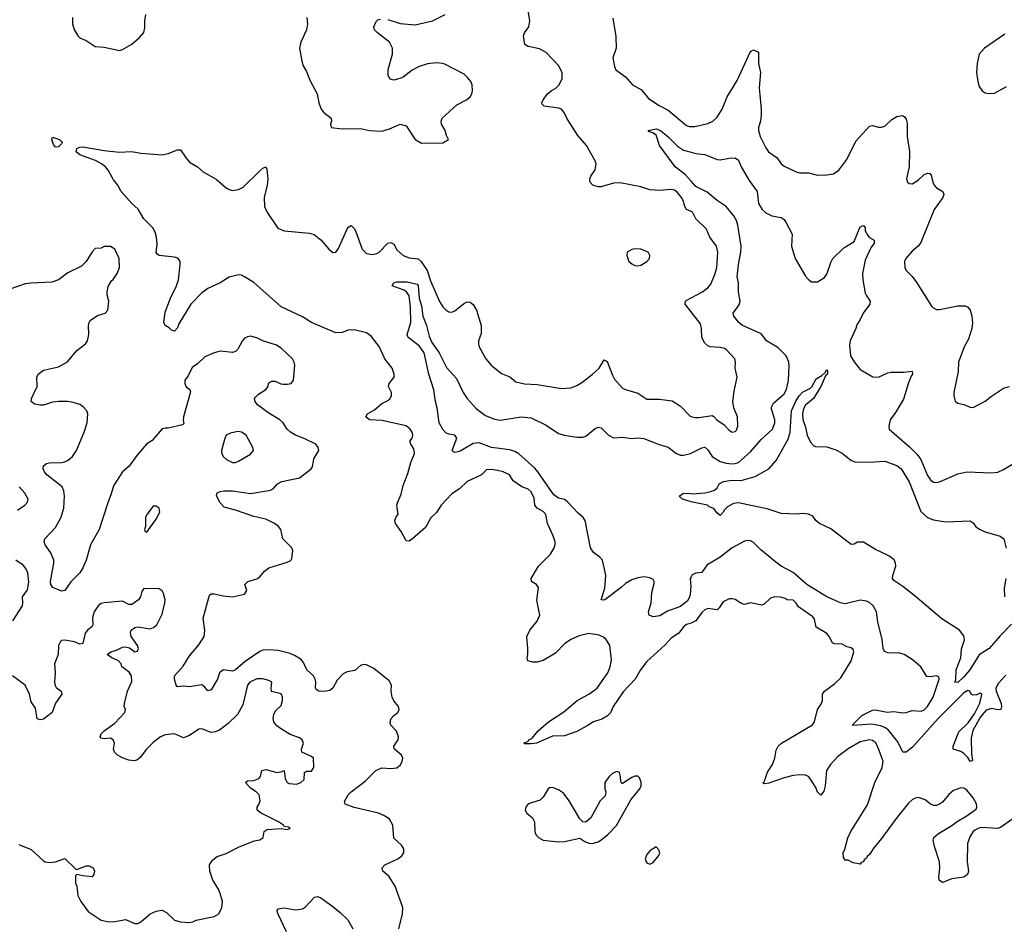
# Model space of a CAD drawing. Header units: inches. Extents: x 1384664 to 1536621, y 460766 to 646467.
# Tile 431 of 488: x 1475595 to 1482055, y 583141 to 589097. Entities that reach past the tile are written whole.
import ezdxf

# ---------------------------------------------------------------- set-up
doc = ezdxf.new("R2010")
doc.units = ezdxf.units.IN
doc.header["$MEASUREMENT"] = 0
doc.layers.add('B4578', color=7, linetype='Continuous')
doc.layers.add('B4588', color=7, linetype='Continuous')

msp = doc.modelspace()

# ---------------------------------------------------------------- linework, layer by layer
at = {"layer": 'B4578', "color": 5}
for points, elevation in [([(1480000, 587837.4), (1479970, 587851.2), (1479958.4, 587870), (1479948.7, 587910), (1479937.8, 587930), (1479910, 587963.5), (1479890, 587976.8), (1479870, 587981.6), (1479790, 587976.1), (1479730, 587980.3), (1479670, 587999), (1479534.3, 588025.7), (1479490, 588023.2), (1479410, 587999.9), (1479390, 587998.8), (1479355.1, 588010), (1479337.7, 588030), (1479335, 588050), (1479342.2, 588070), (1479369.8, 588110.2), (1479377.2, 588150), (1479370.9, 588170), (1479313.6, 588270), (1479257.5, 588337.5), (1479186.4, 588446.4), (1479167.8, 588487.8), (1479150, 588509.7), (1479130, 588516.5), (1479035.3, 588530), (1479023.1, 588543.1), (1479021.3, 588550), (1479029.8, 588570), (1479058.4, 588610), (1479081.5, 588630), (1479112.3, 588647.7), (1479134, 588670), (1479153, 588710), (1479153.6, 588750), (1479130, 588795.1), (1479050, 588882.2), (1479004.5, 588904.5), (1478930, 588920.2), (1478910, 588933.7), (1478899.6, 588990), (1478907.3, 589010), (1478935, 589050), (1478941.6, 589090), (1478928.2, 589170)], 680), ([(1475940.3, 589110), (1475942, 589070), (1475952.1, 589032.1), (1475976.3, 588990), (1475990, 588978), (1476030, 588960.3), (1476090, 588920.3), (1476150, 588915.3), (1476250, 588894.9), (1476270, 588900.4), (1476330, 588934.9), (1476380.9, 588979.1), (1476408.5, 589011.5), (1476416.2, 589043.8), (1476416.1, 589090), (1476422.4, 589130)], 720), ([(1477479.5, 589110), (1477483.6, 589070), (1477475.9, 589030), (1477440.2, 588950), (1477431.4, 588910), (1477445.1, 588825.1), (1477454.7, 588794.7), (1477476.7, 588756.7), (1477499.2, 588699.2), (1477545.8, 588610), (1477556.9, 588550), (1477572.8, 588510), (1477590, 588487.4), (1477638, 588450), (1477641.6, 588430), (1477634, 588410), (1477638, 588390), (1477710, 588379.5), (1477830, 588383.1), (1477889.4, 588369.4), (1477970, 588364.6), (1478020.8, 588379.2), (1478090.5, 588410.5), (1478130, 588401), (1478190, 588311), (1478230, 588287.3), (1478371.6, 588288.4), (1478408, 588310), (1478395.5, 588335.5), (1478386.6, 588370), (1478362.7, 588410), (1478359.3, 588430), (1478366.6, 588450), (1478462, 588538), (1478526, 588570), (1478549.7, 588590), (1478560.5, 588610), (1478564.7, 588630), (1478562.4, 588670), (1478554, 588690), (1478535.2, 588715.2), (1478510, 588738.4), (1478384, 588804), (1478369, 588810), (1478330, 588813.9), (1478270, 588806), (1478216.4, 588790), (1478170, 588765.8), (1478110, 588719.8), (1478089.6, 588709.6), (1478050, 588700.5), (1478025.4, 588705.4), (1478011.3, 588731.3), (1478012.4, 588770), (1478040.3, 588870), (1478041.8, 588910), (1478020.9, 588950), (1477941.6, 589010), (1477922.9, 589030), (1477918, 589050), (1477934.5, 589085.5), (1477945.1, 589094.9), (1477961, 589099)], 720), ([(1478010, 589096.9), (1478092, 589072), (1478190, 589063.5), (1478303.7, 589090), (1478386.6, 589130)], 720), ([(1479486.2, 589106.2), (1479506.2, 588986.2), (1479508.1, 588910), (1479486.7, 588846.7), (1479497.3, 588790), (1479507.1, 588767.1), (1479570, 588722.6), (1479614.6, 588670), (1479675.2, 588635.2), (1479719.4, 588579.4), (1479790, 588533.4), (1479850, 588503.8), (1479970, 588402), (1479990, 588396.2), (1480000, 588396.2)], 680), ([(1480000, 588036.4), (1479960.5, 588080.5), (1479895.6, 588130), (1479792.7, 588270), (1479770, 588339), (1479752.3, 588352.3), (1479722, 588362), (1479719, 588370), (1479770, 588379.5), (1479798.7, 588370), (1479850, 588327.6), (1479910, 588266.5), (1479950, 588239.6), (1480000, 588226.5)], 660), ([(1480000, 585136.9), (1479970, 585127), (1479950, 585111.9), (1479920.3, 585070), (1479870, 585038.5), (1479830, 584995.1), (1479710, 584885.7), (1479667.6, 584830), (1479632.6, 584770), (1479553.2, 584686.8), (1479489.6, 584590.4), (1479470, 584548.3), (1479451.4, 584528.6), (1479414.4, 584505.6), (1479358.7, 584490), (1479318, 584462), (1479250, 584424.6), (1479170, 584396.8), (1479090, 584394.5), (1478984.7, 584350), (1478950, 584343.6), (1478910, 584344.5), (1478902.7, 584350), (1478930, 584361), (1478936, 584370), (1478957.2, 584382.8), (1478996, 584430), (1479065.1, 584490), (1479164.5, 584555.5), (1479251.3, 584628.7), (1479330, 584671.5), (1479384.1, 584710), (1479453.5, 584810), (1479469.8, 584850), (1479477.2, 584897.2), (1479467.6, 584990), (1479442.9, 585030), (1479425.6, 585045.6), (1479397.5, 585057.5), (1479330, 585067.6), (1479265.9, 585054.1), (1479210.1, 585029.9), (1479170, 585001.4), (1479110, 584940.3), (1479030, 584891.2), (1478990, 584880.7), (1478961.5, 584881.5), (1478929.2, 584890), (1478924, 584910), (1478928.7, 584930), (1478929, 584971), (1478922, 585050), (1478941.6, 585090), (1478990, 585150.5), (1479006.9, 585190), (1478987.1, 585287.1), (1478998, 585370), (1478985.1, 585390), (1478952, 585410), (1478951.2, 585430), (1478999.3, 585510), (1479076.8, 585590), (1479101.6, 585630), (1479108.1, 585651.9), (1479107.6, 585670), (1479094.8, 585710), (1479056.7, 585790), (1479045.8, 585850), (1479028.7, 585870), (1478989.8, 585890), (1478975.2, 585910), (1478970, 585957), (1478950, 585997.6), (1478930, 586015.7), (1478890, 586030.7), (1478831.5, 586070), (1478809.3, 586110), (1478766, 586130), (1478730, 586138.8), (1478690, 586145.4), (1478657.5, 586142.5), (1478624.9, 586110), (1478530, 586066.2), (1478481.3, 586018.7), (1478430, 585986.2), (1478360.9, 585910), (1478330, 585863.5), (1478291.3, 585828.7), (1478256.3, 585763.7), (1478171.1, 585688.9), (1478150, 585674.6), (1478130, 585675.9), (1478097.9, 585737.9), (1478059.8, 585790), (1478056.8, 585810), (1478065.9, 585834.1), (1478078.4, 585850), (1478069.2, 585910), (1478073.3, 585926.7), (1478097.5, 585982.5), (1478110, 586040.7), (1478141.6, 586118.4), (1478161.2, 586190), (1478184.2, 586250), (1478181, 586281), (1478161.3, 586310), (1478155.1, 586330), (1478168.8, 586351.2), (1478174.4, 586370), (1478170.7, 586390), (1478157.2, 586410), (1478130, 586432), (1477970, 586466.6), (1477890, 586469.8), (1477865.6, 586490), (1477877, 586510), (1477922.8, 586537.2), (1477970, 586577.6), (1478010, 586597), (1478025.6, 586610), (1478034.7, 586630), (1478033.3, 586650), (1478014.7, 586690), (1478019.7, 586710), (1478051.5, 586750), (1478052.2, 586770), (1478039.4, 586810), (1477989.9, 586870), (1477952.8, 586952.8), (1477900.6, 587020.6), (1477870, 587041.3), (1477790, 587060.8), (1477750, 587059.8), (1477710, 587044.4), (1477670, 587042), (1477510, 587109.4), (1477450, 587145.8), (1477310, 587211.9), (1477130.9, 587370.9), (1477070, 587409.9), (1477050, 587419.2), (1477030, 587421.2), (1476970, 587407), (1476910, 587369.8), (1476830, 587332.1), (1476790, 587303.5), (1476717.2, 587230), (1476639.2, 587100.8), (1476630, 587074.5), (1476610, 587053.6), (1476590, 587059.3), (1476575.4, 587075.4), (1476549.6, 587090), (1476540.5, 587110), (1476550, 587177.3), (1476583.4, 587270), (1476624.2, 587350), (1476636, 587390), (1476647.4, 587490), (1476647, 587510), (1476641.7, 587521.7), (1476632.1, 587532.1), (1476610, 587539.1), (1476509.8, 587549.8), (1476496.9, 587556.9), (1476489.8, 587569.8), (1476495.8, 587624.2), (1476492.5, 587670), (1476482.9, 587702.9), (1476468.3, 587730), (1476410, 587789.2), (1476372.2, 587852.2), (1476330.8, 587890), (1476259.7, 587970), (1476239.3, 588010), (1476210, 588045.1), (1476176.1, 588110), (1476158.7, 588130), (1476130.9, 588150.9), (1476091.8, 588171.8), (1475988.8, 588210), (1475966.3, 588230), (1475970, 588251.7), (1475990, 588260.1), (1476010, 588261.7), (1476150, 588237.3), (1476250, 588228.1), (1476330, 588231.8), (1476390, 588219.7), (1476529.8, 588210.2), (1476570, 588218), (1476630, 588242.3), (1476650, 588243.1), (1476687.5, 588187.5), (1476710, 588162.3), (1476762.4, 588130), (1476798.7, 588098.7), (1476883, 588050), (1476950, 587992.7), (1476970, 587981.3), (1476990, 587976.5), (1477030, 587982.4), (1477061.8, 587998.2), (1477170, 588105.7), (1477190, 588122.4), (1477210, 588130.7), (1477215.8, 588115.8), (1477222, 588050), (1477217.7, 588010), (1477197.8, 587930), (1477200.7, 587870), (1477215.8, 587835.8), (1477289.3, 587729.3), (1477330, 587711.4), (1477495.3, 587695.2), (1477527.3, 587687.3), (1477571.4, 587651.4), (1477623.8, 587590), (1477650, 587568.4), (1477670, 587570.4), (1477684.7, 587590), (1477747.9, 587732), (1477770, 587745.5), (1477790, 587726), (1477799, 587710), (1477841.5, 587590), (1477870, 587562.7), (1477910, 587556.5), (1477937.6, 587562.4), (1477952.4, 587570), (1478009.9, 587630.1), (1478030, 587635.2), (1478050, 587622.6), (1478070, 587585.2), (1478110.2, 587550), (1478150, 587533), (1478210, 587528.3), (1478229, 587509), (1478267.5, 587450), (1478290, 587381.8), (1478350, 587246.4), (1478370, 587212.2), (1478390, 587192.2), (1478410, 587178.4), (1478430, 587177.6), (1478450, 587185.3), (1478507.5, 587232.5), (1478530, 587245.3), (1478550, 587243.7), (1478570, 587227.2), (1478591.7, 587190), (1478621.5, 587090), (1478622, 587038), (1478606, 586990), (1478604.2, 586970), (1478610.3, 586950), (1478652.2, 586870), (1478688.2, 586830), (1478755.8, 586775.8), (1478810, 586751.8), (1478850, 586719.3), (1478906.8, 586706.8), (1478990, 586702), (1479150, 586677.1), (1479210, 586680.5), (1479250, 586695.6), (1479284, 586716), (1479351, 586769), (1479395.9, 586810), (1479430, 586864.4), (1479450, 586854.4), (1479483.5, 586763.5), (1479497.9, 586737.9), (1479550, 586678.4), (1479570, 586668.7), (1479650, 586646.3), (1479710, 586606.7), (1479790, 586606), (1479875.9, 586595.9), (1479930, 586561.1), (1479994.5, 586494.5), (1480000, 586493.1)], 680), ([(1478081.6, 583130), (1478106.3, 583230), (1478109.6, 583270), (1478058.9, 583410), (1478016.4, 583476.4), (1477977.2, 583510), (1477974, 583530), (1477989.6, 583550.4), (1478075.3, 583590), (1478102, 583610), (1478115.3, 583630), (1478114.6, 583654.6), (1478100.4, 583680.4), (1478050, 583726), (1478042.7, 583810), (1478020.7, 583850), (1477992, 583870), (1477949.9, 583889.9), (1477790, 583926.1), (1477730, 583948.4), (1477726.2, 583966.2), (1477750, 584010.5), (1477769.5, 584030), (1477861.1, 584098.9), (1477932.3, 584170), (1477970, 584186), (1478030, 584182.6), (1478070, 584187), (1478093.6, 584206.4), (1478105.1, 584230), (1478109.6, 584250), (1478100.7, 584270), (1478051.8, 584311.8), (1478049.4, 584330), (1478078, 584370), (1478080.5, 584390), (1478067.2, 584427.2), (1478027.3, 584470), (1478024.5, 584490), (1478032.7, 584510), (1478050, 584530.8), (1478075.3, 584550), (1478085.2, 584570), (1478079.3, 584590), (1478050, 584626.6), (1478038.9, 584650), (1478032.6, 584690), (1478033.3, 584730), (1478018.9, 584758.9), (1477919, 584839), (1477870, 584862.7), (1477850, 584865.2), (1477830, 584859.3), (1477794.5, 584825.5), (1477743.1, 584816.9), (1477716.7, 584803.3), (1477676.8, 584763.2), (1477650, 584709.3), (1477630, 584694), (1477591.6, 584688.4), (1477558, 584690), (1477540.5, 584700.5), (1477535.1, 584710), (1477537, 584750), (1477533.6, 584770), (1477523, 584790), (1477479.7, 584830), (1477457.3, 584877.3), (1477439.1, 584899.1), (1477403, 584923), (1477370, 584937.1), (1477290, 584956.8), (1477230, 584961.6), (1477190, 584958.5), (1477169.5, 584950.5), (1477074.4, 584885.6), (1477010, 584829.8), (1476990, 584821.6), (1476930, 584829.6), (1476906.2, 584810), (1476893.1, 584770), (1476850, 584698.4), (1476830, 584692), (1476810, 584716.2), (1476790, 584731.1), (1476710, 584719.7), (1476670, 584723.5), (1476630, 584718), (1476620.7, 584730), (1476609.7, 584770), (1476609.8, 584790.2), (1476666.7, 584853.3), (1476710, 584923.1), (1476770, 584994.4), (1476804.1, 585050), (1476808.9, 585091.1), (1476798.9, 585170), (1476839.3, 585320.7), (1476851.5, 585328.5), (1476871.1, 585328.9), (1476930, 585315.2), (1476990, 585309.4), (1477070, 585326.9), (1477085.1, 585350), (1477071.8, 585390), (1477090.9, 585409.1), (1477150, 585427.5), (1477170, 585439.7), (1477202, 585478), (1477230, 585499.7), (1477350, 585536), (1477372.7, 585547.3), (1477379.7, 585560.2), (1477387.2, 585610), (1477380.9, 585630), (1477320.4, 585690), (1477307.2, 585750), (1477293.7, 585770), (1477267.1, 585790), (1477210, 585819.9), (1477130, 585837.3), (1477010, 585877.9), (1476937, 585897), (1476910, 585926), (1476887.1, 585972.9), (1476890, 585992.4), (1476910, 586001.5), (1476935.2, 586004.8), (1476990, 586004.8), (1477110, 585988.1), (1477239.3, 586010), (1477259.1, 586020.9), (1477286.6, 586050), (1477314.3, 586065.7), (1477430.9, 586089.1), (1477507.6, 586150), (1477516.8, 586163.2), (1477525.7, 586214.3), (1477556.4, 586270), (1477553.6, 586290), (1477538.5, 586310), (1477466.1, 586346.1), (1477405.1, 586370), (1477372, 586390), (1477349.3, 586410), (1477323.6, 586450), (1477302, 586470), (1477230, 586513.7), (1477155.3, 586570), (1477139.8, 586590), (1477136.4, 586610), (1477141.3, 586618.7), (1477161.1, 586638.9), (1477209.6, 586670), (1477225.1, 586690), (1477228.2, 586711.8), (1477240.1, 586719.9), (1477250, 586724.9), (1477270, 586724.9), (1477307.1, 586707.1), (1477324.9, 586704.9), (1477350, 586704), (1477375.1, 586710), (1477391.1, 586730), (1477399.3, 586830), (1477396, 586850), (1477383.7, 586870), (1477310, 586941.3), (1477279.7, 586959.7), (1477189.9, 586989.9), (1477150, 587009.8), (1477110, 587019.8), (1477090, 587016.4), (1477070, 587006.3), (1477053.4, 586986.6), (1477026.1, 586933.9), (1477010, 586918.2), (1476990, 586911.7), (1476910, 586920.7), (1476870, 586909.8), (1476810, 586883.7), (1476762.1, 586837.9), (1476725.7, 586814.3), (1476700.2, 586759.8), (1476678.3, 586730), (1476678, 586710), (1476687.6, 586687.6), (1476710.5, 586670.5), (1476714.6, 586654.6), (1476670.6, 586490), (1476667.5, 586467.5), (1476672.7, 586447.3), (1476662, 586438), (1476570, 586416.2), (1476550, 586417), (1476530, 586411.3), (1476464.2, 586335.8), (1476426.7, 586310), (1476363, 586237), (1476313, 586167), (1476270, 586128.8), (1476210, 586037.7), (1476195.6, 585984.4), (1476170, 585919.7), (1476115.3, 585750), (1476059.2, 585650), (1476030, 585549.6), (1476010, 585500.5), (1475990, 585466), (1475931.3, 585408.7), (1475890, 585349.7), (1475870, 585345.7), (1475811.5, 585370), (1475799, 585390), (1475797.6, 585410), (1475818.9, 585530), (1475818.8, 585550), (1475798.6, 585598.6), (1475761.7, 585650), (1475755.4, 585670), (1475758.9, 585690), (1475830, 585764.6), (1475868, 585832), (1475884.7, 585890), (1475889.9, 585970), (1475884.9, 586004.9), (1475872.9, 586030), (1475773.6, 586110), (1475756.8, 586130), (1475748.7, 586150), (1475751, 586169), (1475770, 586183.2), (1475790.6, 586189.4), (1475870, 586190.1), (1475890, 586194.8), (1475913.3, 586206.7), (1475940.8, 586230), (1475967.2, 586270), (1476018, 586390), (1476037, 586450), (1476041.5, 586510), (1476035.1, 586530), (1476014.4, 586554.4), (1475990, 586570.8), (1475945.3, 586585.3), (1475910, 586591.2), (1475850, 586592), (1475810, 586586.5), (1475750, 586567.9), (1475730, 586566), (1475692.7, 586572.7), (1475669.6, 586590), (1475672.4, 586610), (1475709.8, 586690), (1475707.3, 586750), (1475715.7, 586770), (1475750, 586796), (1475850, 586818.3), (1475909, 586851), (1475970, 586925.7), (1476027, 586970), (1476040.5, 586990), (1476047.8, 587030), (1476045.4, 587090), (1476049.7, 587110), (1476057.8, 587122.2), (1476104.7, 587155.2), (1476155.3, 587170), (1476174, 587190), (1476179, 587250), (1476169, 587290), (1476169, 587310), (1476175.3, 587344.7), (1476196.4, 587383.6), (1476208.4, 587391.6), (1476235.3, 587430), (1476248.7, 587470), (1476248.4, 587528.4), (1476218, 587590), (1476190, 587608), (1476150, 587608), (1476130, 587598), (1476090, 587595.3), (1476070, 587573.2), (1476030.4, 587509.6), (1475999.9, 587480.1), (1475910, 587435.1), (1475850.3, 587389.7), (1475805.7, 587374.3), (1475670, 587368.4), (1475630, 587362.6), (1475530, 587328)], 720), ([(1480000, 585441.4), (1479994.2, 585430), (1479997.4, 585377.4), (1479994.3, 585325.7), (1479990, 585306.6), (1479976.1, 585283.9), (1479930, 585246.7), (1479845.9, 585214.1), (1479794.6, 585185.4), (1479750, 585178.7), (1479724.5, 585190), (1479720.6, 585210), (1479737.6, 585270), (1479743.3, 585336.7), (1479757.7, 585397.7), (1479757.6, 585410), (1479750, 585422.7), (1479730, 585433.6), (1479690, 585439.7), (1479650, 585433.7), (1479610, 585421), (1479570, 585397.7), (1479541.3, 585370), (1479434, 585290), (1479426.7, 585286.7), (1479410, 585289.3), (1479434.8, 585365.2), (1479440.7, 585450), (1479437, 585470), (1479418, 585550), (1479400.5, 585570), (1479359.7, 585599.7), (1479339.3, 585630), (1479304.2, 585810), (1479291.2, 585830), (1479258, 585858), (1479190, 585933.5), (1479170, 585947.4), (1479130, 585956), (1479098.7, 585978.7), (1478995.4, 586130), (1478974.2, 586154.2), (1478870, 586248.4), (1478843.3, 586263.3), (1478810, 586274.9), (1478690, 586289.4), (1478610, 586319.6), (1478570, 586316.3), (1478490, 586266.8), (1478470, 586259.7), (1478450, 586256), (1478440.1, 586260.1), (1478433.2, 586270), (1478462, 586350), (1478449.5, 586369.5), (1478410, 586375.8), (1478390, 586385.1), (1478370, 586408.2), (1478347.1, 586450), (1478334, 586550), (1478322.9, 586590), (1478311.5, 586668.5), (1478278.5, 586770), (1478249, 586910), (1478216.1, 586956.1), (1478143.5, 587010), (1478136.2, 587030), (1478161.2, 587110), (1478159.1, 587210), (1478150, 587284), (1478132, 587310), (1478110, 587323.6), (1478039, 587350), (1478048.7, 587370), (1478070, 587375.5), (1478136, 587376), (1478202, 587362), (1478210, 587352), (1478216, 587270), (1478230, 587218.8), (1478240.2, 587150), (1478262.9, 587090), (1478280.4, 587020.4), (1478298.5, 586978.5), (1478346, 586910), (1478394.7, 586814.7), (1478461.2, 586741.2), (1478504, 586650), (1478531.6, 586610), (1478590, 586545.3), (1478650, 586499.5), (1478710, 586474.3), (1478750, 586469), (1478886, 586490), (1478950, 586483.1), (1479050, 586435.8), (1479130, 586380.7), (1479170, 586369.1), (1479250, 586358), (1479290, 586357.3), (1479310, 586363.6), (1479370, 586413.7), (1479390, 586422.4), (1479410, 586419.3), (1479458.4, 586370), (1479490, 586353.6), (1479550, 586356.5), (1479610, 586349.2), (1479650, 586353), (1479690, 586349.3), (1479790, 586309), (1479850, 586292.4), (1479903.8, 586250), (1479930, 586239.7), (1479950, 586238.4), (1479990, 586247.1), (1480000, 586252.2)], 660), ([(1480000, 587180.1), (1479961.7, 587230), (1479962.4, 587250), (1479966.6, 587253.4), (1480000, 587271)], 680), ([(1475581.4, 585878.5), (1475629.2, 585910), (1475646, 585930), (1475649.5, 585950), (1475627.6, 585990), (1475591.8, 586031.8)], 740), ([(1480000, 585932.8), (1479944, 585950), (1479921.2, 585970), (1479950, 585990.2), (1480000, 585986.5)], 640), ([(1475550, 585151.7), (1475612.2, 585250), (1475616.2, 585270), (1475613.7, 585310), (1475645.9, 585354.1), (1475654.6, 585405.4), (1475647.6, 585467.6), (1475635.8, 585495.8), (1475616.6, 585516.6), (1475569, 585549)], 740), ([(1475590, 583684.7), (1475670, 583652), (1475750, 583576), (1475762, 583570), (1475790, 583564.9), (1475829.4, 583570.6), (1475890, 583591.3), (1475962.8, 583522.8), (1475970, 583521), (1476030, 583543.8), (1476050, 583543), (1476076.3, 583530), (1476084.9, 583510), (1476080.4, 583490), (1476070, 583472.7), (1476010, 583478.4), (1475970, 583488), (1475962, 583478), (1475960.5, 583430), (1475970.4, 583410), (1475976.4, 583350), (1475994.9, 583310), (1476045.1, 583245.1), (1476130, 583187.4), (1476170, 583178.9), (1476210, 583177.4), (1476290, 583192.4), (1476350, 583165.5), (1476370, 583165.5), (1476390, 583175.5), (1476450.9, 583229.1), (1476490, 583245.7), (1476530, 583252.7), (1476557.7, 583237.7), (1476610, 583188.2), (1476650, 583175.5), (1476706.8, 583173.2), (1476730, 583177.3), (1476752.5, 583187.5), (1476870, 583210.6), (1476901.2, 583230), (1476920.9, 583270), (1476924.5, 583310), (1476910, 583362), (1476899.5, 583390), (1476861.6, 583450), (1476841.6, 583510), (1476840.7, 583550), (1476859.3, 583580.7), (1476890, 583604.9), (1476950, 583624), (1477030, 583666.8), (1477132.9, 583707.1), (1477170, 583714.8), (1477193.2, 583730), (1477199, 583770), (1477217.5, 583782.5), (1477310, 583788.9), (1477350, 583783.1), (1477369, 583790), (1477358.4, 583798.4), (1477330, 583802), (1477325.2, 583810), (1477292.2, 583832.2), (1477178.4, 583890), (1477152.7, 583910), (1477153.2, 583930), (1477166.6, 583950), (1477172.7, 583970), (1477167, 584010), (1477146.6, 584030), (1477110, 584054.5), (1477077.2, 584090), (1477090, 584102.8), (1477130, 584104.2), (1477163.5, 584116.5), (1477174.5, 584130), (1477182.7, 584170), (1477210, 584177), (1477283.3, 584156.7), (1477318, 584162), (1477330.6, 584170.6), (1477336.7, 584116.7), (1477350, 584090.7), (1477363.7, 584083.7), (1477410, 584080.2), (1477439.5, 584090), (1477460.5, 584110), (1477462.5, 584157.5), (1477475.5, 584164.5), (1477510, 584166), (1477523.6, 584190), (1477522.9, 584250), (1477510, 584260.5), (1477445.2, 584290), (1477444.5, 584310), (1477456.3, 584350), (1477447.6, 584370), (1477430, 584383.5), (1477370, 584406), (1477305, 584444.9), (1477282.4, 584462.4), (1477262.6, 584490), (1477258.5, 584510), (1477261.4, 584538.6), (1477276.1, 584563.9), (1477310, 584596.3), (1477319.7, 584630), (1477318.7, 584650), (1477310, 584672), (1477247.3, 584687.3), (1477244.5, 584710), (1477249.4, 584749.4), (1477230, 584760.7), (1477190, 584771), (1477150, 584772), (1477105.3, 584750), (1477090, 584729.2), (1477059, 584601), (1477022.8, 584537.3), (1476963, 584477), (1476905.6, 584434.4), (1476877.6, 584422.4), (1476850, 584419.8), (1476790, 584442.7), (1476770, 584439.8), (1476710, 584399.7), (1476670, 584383.7), (1476610, 584409.5), (1476550, 584404.7), (1476519.3, 584390), (1476470, 584352.3), (1476427.6, 584310), (1476385.3, 584254.7), (1476362.9, 584237.1), (1476346.6, 584233.4), (1476310, 584238), (1476274.3, 584250), (1476236.9, 584270), (1476216.3, 584290), (1476209.5, 584310), (1476216, 584350), (1476208.7, 584370), (1476190, 584381.2), (1476150, 584377.2), (1476130, 584381.2), (1476123.7, 584390), (1476129.4, 584410), (1476149.4, 584430), (1476219, 584481), (1476285.2, 584550), (1476289, 584570), (1476281.2, 584590), (1476282.7, 584610), (1476302.7, 584690), (1476330, 584754), (1476328, 584790), (1476314.1, 584814.1), (1476265.2, 584850), (1476261.2, 584870), (1476244, 584890), (1476199, 584910), (1476168.7, 584930), (1476192.1, 584947.9), (1476230, 584958.4), (1476270, 584978.4), (1476290, 584981.6), (1476315.5, 584975.5), (1476350, 584947.7), (1476368.4, 584951.6), (1476374, 584970), (1476368.7, 584990), (1476325.2, 585050), (1476321.2, 585070), (1476325.2, 585090), (1476350, 585107.3), (1476370, 585113), (1476450, 585098.9), (1476472.4, 585107.6), (1476493.6, 585126.4), (1476530, 585194.4), (1476548, 585270), (1476548.7, 585290), (1476539.1, 585330), (1476530, 585349.4), (1476510, 585361.3), (1476410, 585364), (1476396.4, 585343.6), (1476387.2, 585310), (1476374.9, 585290), (1476330, 585259.6), (1476310, 585259.5), (1476270, 585280.9), (1476150, 585270.8), (1476130, 585265.1), (1476109, 585251), (1476082.8, 585210), (1476071.8, 585171.8), (1476074, 585126), (1476067.3, 585112.7), (1476039.1, 585090), (1476024.9, 585070), (1476010, 585002), (1475990, 584998.4), (1475954.9, 585014.9), (1475890, 585025.3), (1475870, 585022.6), (1475863.2, 585016.8), (1475850.3, 584990), (1475846.3, 584930), (1475823.6, 584870), (1475826.9, 584810), (1475823.1, 584750), (1475827, 584727), (1475834.9, 584714.9), (1475866.8, 584690), (1475870.4, 584670), (1475829.1, 584610.9), (1475807.3, 584550), (1475750, 584507.3), (1475730, 584502), (1475710, 584509.4), (1475698.2, 584578.2), (1475670, 584621.2), (1475658.4, 584670), (1475630, 584728.9), (1475548.3, 584790)], 740), ([(1477344.4, 583110), (1477289.4, 583230.6), (1477283.7, 583250), (1477290, 583261), (1477330, 583268), (1477403.9, 583256.1), (1477450, 583262.4), (1477470, 583275.5), (1477530, 583338.8), (1477550, 583342), (1477570, 583333), (1477650, 583278), (1477697.7, 583237.7), (1477747.4, 583190), (1477781.6, 583130)], 720)]:
    msp.add_lwpolyline(points, dxfattribs=dict(at, elevation=elevation))
for points, elevation in [([(1475830, 588260.9), (1475816.6, 588276.6), (1475805.4, 588310), (1475810, 588326), (1475857.1, 588310), (1475870, 588297.1), (1475873.6, 588290), (1475870, 588282), (1475850, 588263)], 680), ([(1479630, 587593), (1479610, 587589.4), (1479581, 587570), (1479577.3, 587550), (1479590.7, 587510), (1479610, 587493.4), (1479630, 587484.4), (1479650, 587481.3), (1479670, 587484.9), (1479709.4, 587510), (1479727, 587530), (1479729.5, 587550), (1479718, 587570), (1479670, 587589.6)], 720), ([(1477026.4, 586393.6), (1476977.5, 586382.5), (1476950.5, 586369.5), (1476937.5, 586342.5), (1476919.2, 586270), (1476920.6, 586250), (1476930, 586230.4), (1476951.7, 586210), (1476990, 586191.1), (1477010, 586190.2), (1477030, 586199), (1477110, 586244.6), (1477128, 586270), (1477125.1, 586290), (1477081.3, 586370), (1477050.6, 586390.6)], 740), ([(1476490, 585904.5), (1476470, 585904.5), (1476428.9, 585850), (1476421.3, 585830), (1476421, 585770), (1476414, 585750), (1476418, 585738), (1476430, 585734), (1476490, 585818), (1476514.8, 585865.2), (1476509.3, 585890)], 740), ([(1479510, 584162), (1479484.4, 584150), (1479463, 584130), (1479434, 584090), (1479434, 584050), (1479439.5, 584030), (1479436.5, 584003.5), (1479403.6, 583970), (1479341.4, 583858.6), (1479310, 583829.6), (1479290, 583831.8), (1479270, 583852), (1479199.1, 583970), (1479161.9, 584021.9), (1479130, 584042.9), (1479090, 584058.8), (1479070, 584056.1), (1479063.2, 584050), (1479030, 583995.4), (1479010, 583975.8), (1478930, 583949.9), (1478914.9, 583930), (1478911, 583910), (1478921.6, 583890), (1478958.3, 583858.3), (1478973, 583833), (1478973.7, 583770), (1478980.5, 583750), (1478998.8, 583730), (1479030, 583712.7), (1479130, 583701.3), (1479170, 583704.4), (1479270, 583725.5), (1479303.2, 583703.2), (1479330, 583692), (1479350.4, 583690.4), (1479390, 583701.1), (1479408.5, 583711.5), (1479453.3, 583750), (1479510, 583808.4), (1479603.6, 583976.4), (1479663.1, 584050), (1479672, 584070), (1479672.2, 584092.3), (1479661.2, 584121.2), (1479651.4, 584131.4), (1479630, 584133.3), (1479610, 584124.7), (1479550, 584083.7), (1479544.8, 584084.8), (1479538, 584098), (1479536.9, 584130), (1479530, 584156)], 720), ([(1479770, 583668), (1479730, 583642), (1479710, 583619), (1479699.1, 583590), (1479704, 583570), (1479710, 583564), (1479730, 583554.8), (1479750, 583566), (1479788.9, 583611.1), (1479794, 583630), (1479788.9, 583648.9)], 720)]:
    msp.add_lwpolyline(points, close=True, dxfattribs=dict(at, elevation=elevation))
at = {"layer": 'B4588', "color": 5}
for points, elevation in [([(1482059.3, 589000.7), (1481923.8, 588910), (1481890.4, 588870), (1481877.3, 588810), (1481872.9, 588750), (1481880.3, 588690), (1481890, 588658.8), (1481910, 588630.5), (1481930, 588617.6), (1481951.8, 588611.8), (1481990, 588614.6), (1482070, 588658)], 720), ([(1480000, 588396.2), (1480023.9, 588396.1), (1480110, 588415.2), (1480142.9, 588430), (1480170, 588456.5), (1480204.5, 588510), (1480236.8, 588590), (1480303.2, 588696.8), (1480390, 588887.3), (1480410, 588898.8), (1480442.8, 588882.8), (1480442.2, 588810), (1480454.2, 588750), (1480446.2, 588650), (1480460.3, 588510), (1480460.1, 588470), (1480455.7, 588430), (1480442.6, 588390), (1480442.2, 588370), (1480452.3, 588330), (1480490, 588255.8), (1480508.7, 588228.7), (1480564.9, 588190), (1480591.3, 588151.3), (1480610, 588135.8), (1480690, 588097.6), (1480710, 588092.2), (1480770, 588092), (1480830, 588077.1), (1480890, 588078), (1480934.9, 588085.1), (1480969.3, 588110), (1481021.3, 588178.7), (1481081.3, 588298.7), (1481170, 588398.8), (1481190, 588402.8), (1481230, 588390.8), (1481250, 588391), (1481270, 588398.8), (1481317.4, 588442.6), (1481350, 588461.6), (1481387.1, 588467.1), (1481399.3, 588459.3), (1481410, 588444.7), (1481417.7, 588417.7), (1481417.3, 588330), (1481432.5, 588232.5), (1481430.3, 588130), (1481413, 588053), (1481420.7, 588030), (1481430, 588022), (1481450, 588019.1), (1481490, 588042.4), (1481530, 588080.4), (1481550, 588090.3), (1481566.2, 588086.2), (1481575.6, 588075.6), (1481585.3, 588030), (1481594.4, 588010), (1481610, 587992.7), (1481650.8, 587970), (1481658, 587950), (1481651.8, 587930), (1481594.9, 587850), (1481506.5, 587633.5), (1481490, 587611.3), (1481450, 587577.6), (1481408.2, 587530), (1481400.5, 587510), (1481402.4, 587470), (1481410.4, 587450), (1481450, 587410.4), (1481481.3, 587370), (1481576.1, 587216.1), (1481586.9, 587206.9), (1481610, 587195.5), (1481630, 587194.9), (1481750, 587218.2), (1481798, 587218), (1481812.7, 587212.7), (1481830, 587190.7), (1481842, 587150), (1481846.7, 587106.7), (1481841.7, 587070), (1481819.6, 587000.4), (1481792.4, 586950), (1481755.2, 586850), (1481753, 586787), (1481724.4, 586650), (1481723.8, 586630), (1481733.4, 586593.4), (1481750, 586580.7), (1481790, 586570.4), (1481830, 586553), (1481850, 586552.7), (1481930, 586593), (1481970, 586626), (1482050, 586679.3), (1482089.7, 586690.3)], 680), ([(1480000, 588226.5), (1480030, 588218.7), (1480090, 588211.8), (1480170, 588179.1), (1480190, 588176.3), (1480250, 588188), (1480290, 588190.7), (1480310, 588174), (1480328.4, 588130), (1480381.4, 588041.4), (1480433.6, 587970), (1480442.7, 587890), (1480465.7, 587850), (1480490, 587829.4), (1480530, 587808.9), (1480590, 587799.3), (1480610, 587784.9), (1480623.6, 587763.6), (1480662, 587690), (1480658.9, 587610), (1480682.4, 587530), (1480750, 587414), (1480770, 587390.7), (1480790, 587376.3), (1480830, 587376.3), (1480876, 587404), (1480890, 587426.8), (1480916.2, 587503.8), (1480930.8, 587530), (1481001.1, 587598.9), (1481070, 587641.1), (1481110, 587737.3), (1481130, 587746.8), (1481142, 587730), (1481143, 587710), (1481159.9, 587679.9), (1481170, 587667.3), (1481201, 587650), (1481200.7, 587630), (1481179.6, 587600.4), (1481141.8, 587518.2), (1481125.3, 587430), (1481126.5, 587390), (1481142.8, 587302.7), (1481147.8, 587287.8), (1481174.4, 587250), (1481172.2, 587230), (1481129.3, 587170.7), (1481110, 587129.3), (1481086.6, 587093.4), (1481081.1, 587070), (1481042.6, 586990), (1481038.6, 586961.5), (1481046.5, 586890), (1481070, 586850.6), (1481110, 586802), (1481191.9, 586751.9), (1481230, 586750.4), (1481290, 586779.5), (1481310, 586783.1), (1481396.2, 586783.8), (1481450.7, 586790), (1481452.7, 586770), (1481443.1, 586756.9), (1481426.8, 586713.2), (1481393.4, 586606.6), (1481341.4, 586518.6), (1481305.5, 586470), (1481297.3, 586430), (1481298.8, 586410), (1481433.2, 586293.2), (1481483.2, 586243.2), (1481507.3, 586210), (1481550, 586104.9), (1481570, 586077.1), (1481590, 586061.6), (1481610, 586058.4), (1481630, 586063.8), (1481750, 586115.8), (1481809.7, 586130.3), (1481970, 586122.4), (1482011.7, 586128.3), (1482050, 586144.9), (1482170, 586217.3)], 660), ([(1480000, 586252.2), (1480070, 586287.7), (1480090, 586290.3), (1480110, 586273.7), (1480138.4, 586230), (1480190, 586198.2), (1480230, 586186.2), (1480270, 586182.1), (1480290, 586183.5), (1480310, 586191.8), (1480390, 586260.6), (1480459, 586341), (1480533.7, 586410), (1480549.8, 586450), (1480549, 586470), (1480526, 586550), (1480540.4, 586579.6), (1480610, 586640.6), (1480626.7, 586670), (1480639.4, 586730), (1480644, 586824), (1480640.9, 586850), (1480624, 586890), (1480570, 586945.7), (1480495.1, 586990), (1480464.4, 587030), (1480450, 587039.4), (1480336.9, 587090), (1480312.8, 587110), (1480279.7, 587150), (1480276.9, 587170), (1480315.4, 587224.6), (1480322.4, 587250), (1480311.2, 587311.2), (1480309.9, 587370), (1480302.3, 587410), (1480310.5, 587490), (1480326.6, 587570), (1480328.2, 587610), (1480307.1, 587747.1), (1480298.1, 587778.1), (1480279.7, 587810), (1480231, 587870), (1480170, 587910.8), (1480104.3, 587964.3), (1480030, 588002.8), (1480000, 588036.4)], 660), ([(1480000, 587271), (1480071.3, 587308.7), (1480110, 587338), (1480130, 587360.4), (1480158.5, 587430), (1480169.8, 587470.2), (1480175, 587570), (1480166.6, 587610), (1480123.5, 587670), (1480101.7, 587721.7), (1480030, 587789.7), (1480010, 587832.8), (1480000, 587837.4)], 680), ([(1480000, 586493.1), (1480026.4, 586486.4), (1480050, 586486.2), (1480138.3, 586498.3), (1480150, 586493.4), (1480168.4, 586470), (1480217.2, 586437.2), (1480250, 586403.8), (1480270, 586390.6), (1480290, 586394), (1480297.1, 586402.9), (1480305.6, 586430), (1480303.5, 586490), (1480281.3, 586550), (1480274, 586590), (1480282.2, 586657.8), (1480301.3, 586750), (1480288.7, 586808.7), (1480291.2, 586850), (1480287.2, 586870), (1480232, 586930), (1480218, 586938), (1480190, 586945.2), (1480125.2, 586950), (1480110, 586955.4), (1480090, 586973), (1480069.8, 587010), (1480069.1, 587070), (1480060.8, 587100.8), (1480000, 587180.1)], 680), ([(1480000, 585986.5), (1480010, 585985.7), (1480089.4, 585990.6), (1480130, 586000.7), (1480153.2, 586010), (1480170, 586024), (1480185.1, 586050), (1480212.9, 586067.1), (1480265.6, 586074.4), (1480327.5, 586072.5), (1480344, 586076), (1480420.5, 586099.5), (1480510, 586148.2), (1480557.2, 586202.8), (1480636.8, 586343.2), (1480649.2, 586390.8), (1480659.6, 586530), (1480690, 586597.6), (1480710, 586631.1), (1480730, 586651.9), (1480782.2, 586677.7), (1480792.8, 586687.2), (1480821.1, 586738.9), (1480858.4, 586761.6), (1480878.9, 586781.1), (1480890, 586801), (1480895.5, 586790), (1480894.4, 586770), (1480881.6, 586758.4), (1480851.5, 586688.5), (1480802.6, 586610), (1480750, 586566.3), (1480737.9, 586542.1), (1480730.2, 586510.2), (1480733.4, 586473.4), (1480750, 586422.8), (1480760.8, 586370), (1480783.9, 586323.9), (1480802.2, 586302.2), (1480815.1, 586295.1), (1480890, 586292.8), (1480950, 586273.5), (1480990, 586251.2), (1481047.1, 586207), (1481075, 586195), (1481167.5, 586192.5), (1481270, 586200.2), (1481350, 586171), (1481378.8, 586150), (1481430, 586064.2), (1481507.6, 585870), (1481550, 585830.9), (1481590, 585814.3), (1481670, 585800.9), (1481830, 585808.2), (1481850, 585794), (1481867.8, 585767.7), (1481897.3, 585750), (1481930, 585734.9), (1482028.4, 585708.4), (1482052.7, 585690), (1482067.6, 585627.6)], 640), ([(1482102.5, 585130), (1482027.5, 585052.5), (1481956.2, 584970), (1481890, 584929.1), (1481827.7, 584830), (1481790, 584784.9), (1481750, 584747.9), (1481729.9, 584749.9), (1481735.9, 584764.1), (1481739, 584830), (1481769.2, 584910), (1481773.1, 584966.9), (1481793.3, 585026.7), (1481790, 585053.7), (1481759.8, 585090), (1481644.8, 585164.8), (1481472.1, 585312.1), (1481390, 585376.8), (1481330, 585415.8), (1481322.3, 585430), (1481323.9, 585450), (1481342.5, 585510), (1481342, 585530), (1481331.6, 585551.6), (1481297.7, 585577.7), (1481210, 585619.4), (1481130, 585667.3), (1481092.6, 585667.4), (1481070, 585654.5), (1481050, 585651.8), (1480915.7, 585755.7), (1480841.5, 585790), (1480818.9, 585810), (1480797.6, 585837.6), (1480770.9, 585850.9), (1480730, 585856.4), (1480691.9, 585851.9), (1480590, 585856), (1480505.3, 585885.3), (1480310, 585926), (1480278.5, 585921.5), (1480239.3, 585900.7), (1480218.8, 585881.2), (1480210, 585864), (1480190, 585842), (1480170, 585858), (1480150, 585888), (1480119, 585899), (1480108, 585910), (1480009.8, 585929.8), (1480000, 585932.8)], 640), ([(1482064.8, 584795.2), (1482017.1, 584742.9), (1481999.1, 584710), (1482000.7, 584690), (1482034.4, 584610), (1482037.4, 584590), (1482031.8, 584570), (1482012.3, 584567.7), (1481970, 584575.8), (1481935.2, 584564.8), (1481897.8, 584522.3), (1481848.5, 584431.5), (1481838, 584382), (1481839.5, 584279.5), (1481845.2, 584234.8), (1481830, 584227.8), (1481815.2, 584255.2), (1481790, 584280.9), (1481770, 584293.6), (1481719.3, 584310), (1481719.7, 584330), (1481757.1, 584422.9), (1481816.8, 584483.2), (1481858.8, 584541.2), (1481892.4, 584607.6), (1481898.7, 584630), (1481908.4, 584668.4), (1481896, 584676), (1481873.2, 584666.8), (1481850, 584664), (1481838, 584670), (1481828, 584690), (1481814.8, 584694.8), (1481790, 584678.9), (1481621.3, 584510), (1481454.6, 584325.4), (1481410, 584289.9), (1481389.4, 584289.4), (1481357, 584357), (1481294.1, 584434.1), (1481270, 584451.6), (1481242.7, 584462.7), (1481186, 584474), (1481063.9, 584463.9), (1481058.4, 584470), (1481119.2, 584530), (1481190, 584564.8), (1481210, 584567.5), (1481287.1, 584552.9), (1481330, 584556.1), (1481390, 584548.8), (1481410, 584549.4), (1481450, 584563), (1481510, 584559.8), (1481530, 584568.6), (1481551.7, 584590), (1481588.4, 584650), (1481628.5, 584770), (1481624.4, 584784.4), (1481609.7, 584789.8), (1481570, 584784), (1481547.5, 584787.5), (1481506.2, 584850), (1481450, 584898.8), (1481398.4, 584930), (1481370, 584939.2), (1481290, 584942.7), (1481269.8, 584949.8), (1481260.8, 584970), (1481254, 585030), (1481225.1, 585145.1), (1481216.8, 585210), (1481194.5, 585250), (1481171.5, 585270), (1481150, 585281.5), (1481110, 585287.1), (1481010, 585262.3), (1480979.3, 585270), (1480890, 585309.8), (1480759.7, 585390), (1480669.8, 585469.8), (1480591.5, 585511.5), (1480556.6, 585536.6), (1480457.9, 585617.9), (1480410, 585665.7), (1480390, 585676.5), (1480370, 585678.9), (1480350, 585674.5), (1480270, 585630.5), (1480190, 585570.4), (1480102.5, 585517.5), (1480070, 585469.7), (1480030, 585464), (1480006.2, 585453.8), (1480000, 585441.4)], 660), ([(1482065.1, 585430), (1482054.1, 585365.9), (1482055.7, 585310)], 640), ([(1482110, 583852.8), (1482030, 583795.2), (1482011.8, 583788.2), (1481905.4, 583794.6), (1481888, 583792), (1481861.9, 583778.1), (1481850, 583768.3), (1481830, 583738.7), (1481814.2, 583690), (1481810.2, 583570), (1481818.8, 583510), (1481812.6, 583487.4), (1481790, 583469.8), (1481710, 583458), (1481650, 583435.1), (1481628.3, 583450), (1481625.3, 583470), (1481631.3, 583528.7), (1481629, 583570), (1481596.5, 583670), (1481588.6, 583711.4), (1481593.3, 583730), (1481623.4, 583756.6), (1481710, 583807.6), (1481744.7, 583835.3), (1481804.4, 583870), (1481870, 583916.4), (1481874, 583930), (1481871.3, 583950), (1481850, 583990.9), (1481810, 584039.5), (1481790, 584054), (1481770, 584056.2), (1481720.7, 584039.3), (1481690, 584011.8), (1481650, 583962.4), (1481630, 583947.8), (1481610, 583940.7), (1481590, 583939.5), (1481570, 583949.5), (1481536.5, 583976.5), (1481491.7, 583991.7), (1481470, 583987.4), (1481450, 583976.4), (1481425.3, 583954.7), (1481344.7, 583855.3), (1481250, 583724.2), (1481198, 583662), (1481170, 583618.3), (1481155.2, 583604.8), (1481150, 583593.6), (1481135.6, 583584.4), (1481130, 583569.7), (1481114.6, 583565.4), (1481110, 583555.3), (1481064, 583564), (1481030, 583582), (1481010, 583582), (1480999, 583599), (1480997.2, 583630), (1481007.6, 583652.4), (1481027.6, 583727.6), (1481048.1, 583770), (1481156.5, 583943.5), (1481204.3, 584090), (1481254.1, 584190), (1481259.4, 584230), (1481223.8, 584330), (1481210, 584353.5), (1481190, 584365.6), (1481170, 584369.8), (1481110, 584356.8), (1481030, 584312.6), (1480960.2, 584259.8), (1480915, 584210), (1480888.7, 584170), (1480880.2, 584070), (1480870, 584034.5), (1480850, 584007), (1480830, 584026.6), (1480817.3, 584057.3), (1480779.2, 584119.2), (1480770, 584129.8), (1480750, 584139.3), (1480710, 584141.8), (1480670, 584136.8), (1480610, 584121.3), (1480510, 584085.6), (1480481.7, 584081.7), (1480470, 584088.7), (1480480.8, 584099.2), (1480501.9, 584158.1), (1480533.8, 584210), (1480548.2, 584250), (1480558, 584302), (1480572, 584330), (1480592.7, 584350), (1480796.3, 584470), (1480809.7, 584490), (1480829.7, 584570), (1480856, 584610), (1480862, 584630), (1480861.3, 584670), (1480875.1, 584690), (1480941.7, 584738.3), (1480982.9, 584777.1), (1481050.6, 584889.4), (1481067.7, 584947.7), (1481064.2, 584964.2), (1481050, 584975.6), (1481022.2, 584982.2), (1480990, 584999.7), (1480941.8, 585001.8), (1480926.7, 585006.7), (1480905.1, 585050), (1480890, 585069.6), (1480820.9, 585110), (1480810, 585162), (1480798, 585178), (1480704.5, 585244.5), (1480690, 585268), (1480670, 585288), (1480630, 585288.7), (1480617.2, 585297.2), (1480586.5, 585306.5), (1480550, 585309.7), (1480520.3, 585299.8), (1480479.4, 585260.6), (1480464.9, 585255.1), (1480390.4, 585269.6), (1480350, 585259.7), (1480330, 585266.2), (1480290, 585290.7), (1480270, 585297.1), (1480250, 585296.1), (1480210, 585275.4), (1480184, 585236), (1480170, 585224.4), (1480110, 585231.8), (1480090, 585223.9), (1480070, 585205.7), (1480030, 585152.7), (1480010, 585140.2), (1480000, 585136.9)], 680)]:
    msp.add_lwpolyline(points, dxfattribs=dict(at, elevation=elevation))

doc.saveas('drawing.dxf')
